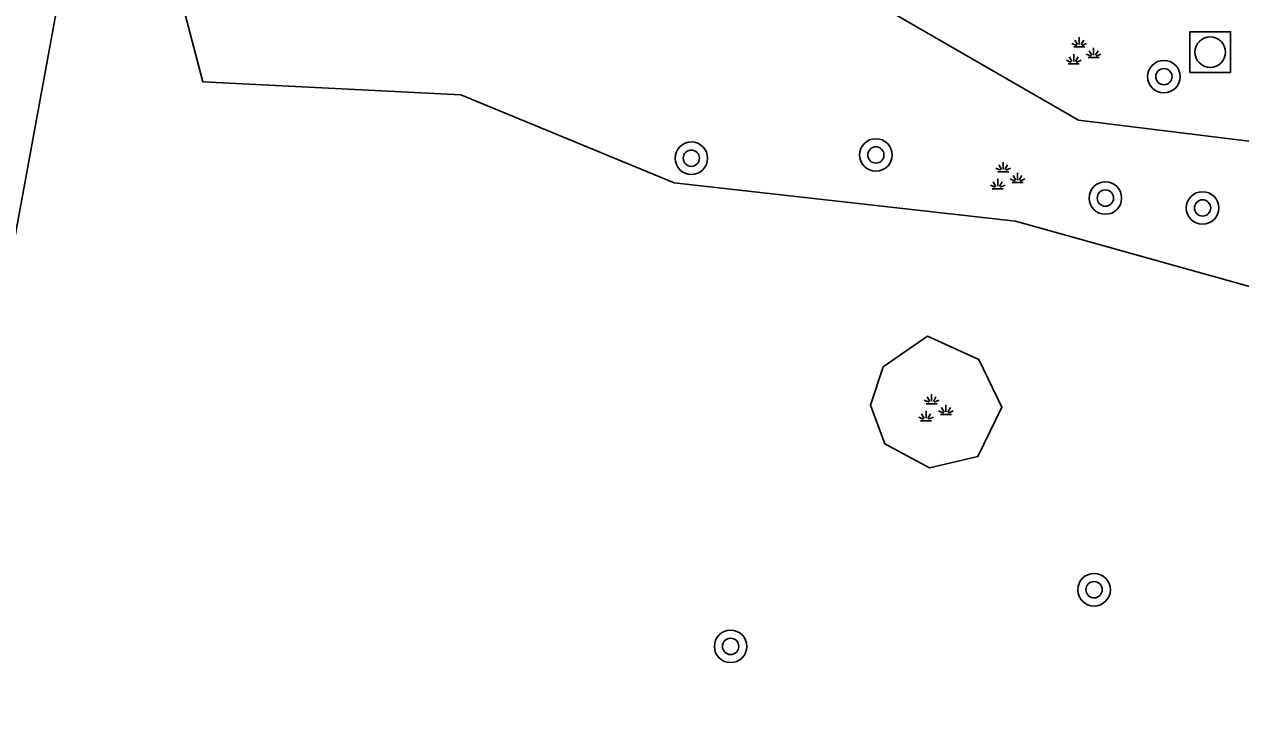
# Model space of a CAD drawing. Extents: x 132999 to 136000, y 398499 to 400501.
# Drawn here: x 133125.28 to 133155.18, y 399908.59 to 399925.49 of the extents above; entities that cross this region are included whole.
import ezdxf

# ---------------------------------------------------------------- set-up
doc = ezdxf.new("R2010")
doc.units = 0
for name, color, linetype in [('gg-knt-verharding', 7, 'Continuous'), ('gt-grn-groengrens', 7, 'Continuous'), ('gt-symb-boom', 7, 'Continuous'), ('gt-symb-groenvak', 7, 'Continuous'), ('gt-symb-rioolschacht', 7, 'Continuous')]:
    doc.layers.add(name, color=color, linetype=linetype)

# ---------------------------------------------------------------- blocks, each defined once
blk = doc.blocks.new('gt0-BOOM')
at = {"layer": 'gt-symb-boom'}
for radius in [0.4, 0.2]:
    blk.add_circle((0, 0), radius, dxfattribs=at)
blk = doc.blocks.new('gt0-RS')
at = {"layer": 'gt-symb-rioolschacht'}
blk.add_lwpolyline([(-0.5, -0.5), (0.5, -0.5), (0.5, 0.5), (-0.5, 0.5)], close=True, dxfattribs=at)
blk.add_circle((0, 0), 0.375, dxfattribs=at)
blk = doc.blocks.new('gt0-GRVAK')
at = {"layer": 'gt-symb-groenvak'}
for p, q in [((-0.091, 0.211), (-0.156, 0.322)), ((-0.047, 0.214), (-0.047, 0.393)), ((-0.004, 0.211), (0.061, 0.322)), ((-0.11, 0.189), (-0.228, 0.24)), ((-0.182, 0.153), (0.088, 0.153)), ((0.015, 0.189), (0.133, 0.24)), ((0.262, -0.052), (0.197, 0.059)), ((0.305, -0.049), (0.305, 0.13)), ((0.349, -0.052), (0.414, 0.059)), ((-0.245, -0.228), (-0.363, -0.177)), ((-0.318, -0.264), (-0.047, -0.264)), ((-0.226, -0.206), (-0.291, -0.095)), ((-0.183, -0.203), (-0.183, -0.024)), ((-0.139, -0.206), (-0.074, -0.095)), ((-0.12, -0.228), (-0.002, -0.177)), ((0.243, -0.074), (0.125, -0.023)), ((0.17, -0.11), (0.441, -0.11)), ((0.368, -0.074), (0.486, -0.023))]:
    blk.add_line(p, q, dxfattribs=at)

msp = doc.modelspace()

# ---------------------------------------------------------------- linework, layer by layer
at = {"layer": 'gg-knt-verharding'}
msp.add_lwpolyline([(133162.832, 399864.222), (133116.315, 399872.693), (133127.105, 399931.474), (133127.221, 399931.736)], dxfattribs=at)
at = {"layer": 'gt-grn-groengrens'}
for points in [[(133167.925, 399915.66), (133158.072, 399918.294), (133149.647, 399920.65), (133141.258, 399921.596), (133136.007, 399923.759), (133129.669, 399924.077), (133128.033, 399930.302)], [(133142.015, 399928.434), (133151.192, 399923.134), (133156.049, 399922.536), (133162.624, 399924.656)], [(133146.397, 399917.071), (133147.483, 399917.819), (133148.749, 399917.251), (133149.315, 399916.072), (133148.723, 399914.864), (133147.535, 399914.587), (133146.432, 399915.178), (133146.083, 399916.121), (133146.397, 399917.071)]]:
    msp.add_lwpolyline(points, dxfattribs=at)

# ---------------------------------------------------------------- block references
at = {"layer": 'gt-symb-boom'}
for p in [(133153.295, 399924.204), (133146.214, 399922.278), (133141.678, 399922.198), (133151.857, 399921.218), (133154.246, 399920.975), (133151.579, 399911.586), (133142.643, 399910.193)]:
    msp.add_blockref('gt0-BOOM', p, dxfattribs=at)
at = {"layer": 'gt-symb-groenvak'}
for p in [(133151.262, 399924.782), (133149.392, 399921.711), (133147.631, 399916.006)]:
    msp.add_blockref('gt0-GRVAK', p, dxfattribs=at)
at = {"layer": 'gt-symb-rioolschacht'}
msp.add_blockref('gt0-RS', (133154.435, 399924.806), dxfattribs=at)

doc.saveas('drawing.dxf')
